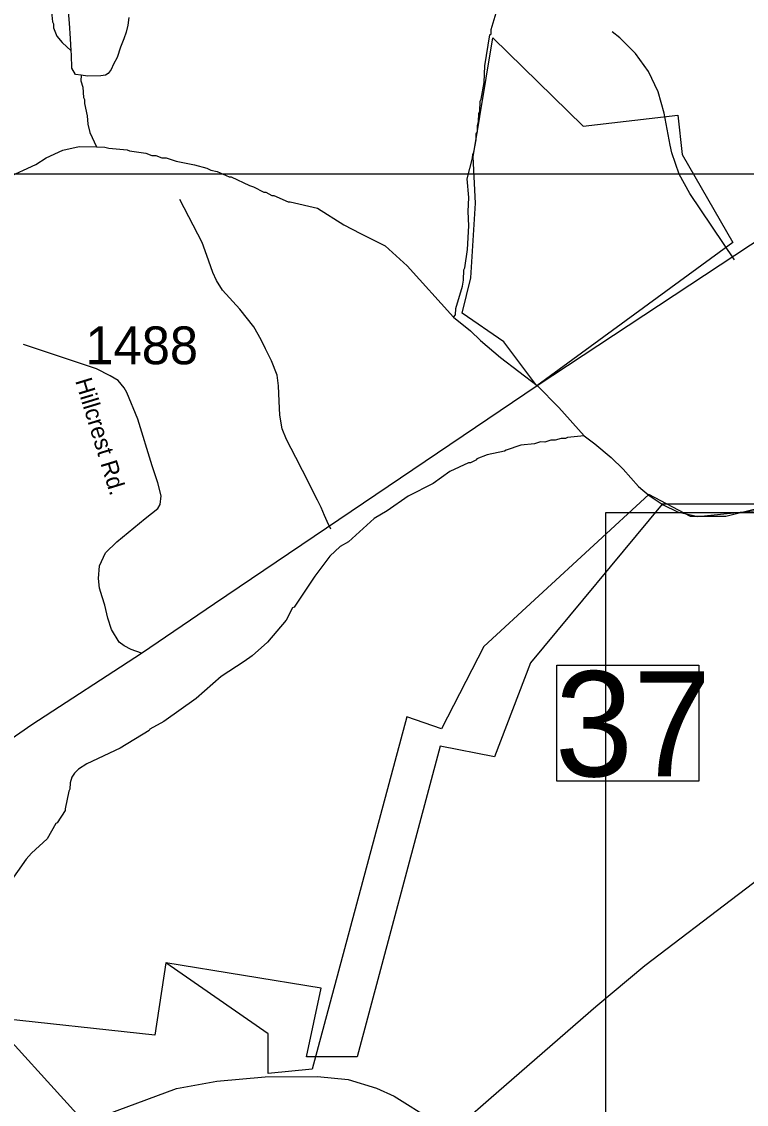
# Model space of a CAD drawing. Extents: x 1268485 to 1426702, y 514839 to 616766.
# Drawn here: x 1335175 to 1338002, y 569613 to 573837 of the extents above; entities that cross this region are included whole.
import ezdxf

# ---------------------------------------------------------------- set-up
doc = ezdxf.new("R2010")
doc.units = 0
for name, color, linetype in [('Old_Level_11', 7, 'Continuous'), ('Old_Level_29', 7, 'Continuous'), ('Old_Level_3', 7, 'Continuous'), ('Old_Level_31', 7, 'Continuous'), ('Old_Level_32', 7, 'Continuous'), ('Old_Level_35', 7, 'Continuous'), ('Old_Level_48', 7, 'Continuous'), ('Old_Level_49', 7, 'Continuous'), ('Old_Level_50', 7, 'Continuous'), ('Old_Level_56', 7, 'Continuous'), ('Old_Level_59', 7, 'Continuous'), ('Old_Level_62', 7, 'Continuous'), ('Old_Level_63', 7, 'Continuous'), ('Old_Level_8', 7, 'Continuous')]:
    doc.layers.add(name, color=color, linetype=linetype)

msp = doc.modelspace()

# ---------------------------------------------------------------- linework, layer by layer
at = {"layer": 'Old_Level_29'}
for points in [[(1337186.11, 572416.965), (1338254.382, 573122.409), (1338389.722, 573218.825), (1338650.395, 573441.748), (1338691.055, 573479.311)], [(1335641.595, 571372.432), (1335926.557, 571566.936), (1337186.11, 572416.965)], [(1334598.765, 570649.81), (1334706.96, 570742.924), (1335214.856, 571095.206), (1335641.595, 571372.432)]]:
    msp.add_lwpolyline(points, dxfattribs=at)
at = {"layer": 'Old_Level_3'}
msp.add_lwpolyline([(1344289.54, 569003.363), (1337453.023, 569003.363), (1337453.023, 571921.964), (1344289.54, 571921.964), (1344289.54, 569003.363)], dxfattribs=at)
at = {"layer": 'Old_Level_31'}
msp.add_line((1337185.869, 572415.646), (1337185.869, 572415.646), dxfattribs=at)
msp.add_lwpolyline([(1337262.305, 571325.748), (1337816.26, 571325.748), (1337816.26, 570873.478), (1337262.305, 570873.478), (1337262.305, 571325.748)], dxfattribs=at)
at = {"layer": 'Old_Level_32'}
for points in [[(1335641.595, 571372.432), (1335601.874, 571387.239), (1335574.153, 571401.804), (1335554.438, 571416.408), (1335525.603, 571465.012), (1335510.488, 571509.338), (1335499.694, 571559.58), (1335489.266, 571592.399), (1335478.429, 571627.1), (1335474.094, 571663.97), (1335478.429, 571713.853), (1335502.27, 571763.736), (1335545.618, 571807.112), (1335656.155, 571898.203), (1335706.004, 571937.242), (1335714.674, 571952.424), (1335719.009, 571987.125), (1335706.004, 572037.008), (1335683.746, 572103.942), (1335627.978, 572286.423), (1335584.409, 572390.298), (1335574.924, 572408.04), (1335550.825, 572436.222), (1335519.714, 572455.44), (1335466.825, 572482.05), (1335182.158, 572576.664)], [(1333513.483, 568467.226), (1333838.421, 568567.284), (1333907.063, 568594.398), (1334179.821, 568728.159), (1334290.007, 568813.116), (1334881.655, 569308.119), (1335234.584, 569472.381), (1335778.438, 569674.595), (1335935.59, 569703.513), (1336125.256, 569719.78), (1336329.343, 569721.598), (1336448.542, 569708.946), (1336558.711, 569675.69), (1336627.34, 569644.965), (1336777.242, 569550.981), (1337066.208, 569334.094), (1337205.274, 569222.035), (1337272.098, 569176.851), (1337324.473, 569129.859), (1337535.426, 568970.807), (1337701.582, 568862.364), (1337847.136, 568800.601), (1337983.325, 568744.883), (1338652.165, 568506.642)]]:
    msp.add_lwpolyline(points, dxfattribs=at)
at = {"layer": 'Old_Level_35'}
for points in [[(1337955.719, 572907.729), (1337781.733, 573165.685), (1337739.492, 573241.913), (1337711.092, 573324.293), (1337704.633, 573354.179), (1337681.36, 573479.312), (1337657.984, 573563.333), (1337620.459, 573641.918), (1337569.914, 573712.866), (1337507.783, 573773.921), (1337478.358, 573796.425)], [(1336380.714, 571856.992), (1336366.361, 571886.673), (1336356.518, 571909.433), (1336342.985, 571940.755), (1336329.041, 571970.18), (1336270.499, 572085.368), (1336243.842, 572136.17), (1336207.343, 572206.503), (1336191.144, 572248.179), (1336182.019, 572301.545), (1336179.353, 572355.627), (1336176.175, 572416.169), (1336171.049, 572457.179), (1336148.903, 572513.824), (1336126.04, 572560.064), (1336109.123, 572595.897), (1336079.903, 572645.98), (1336025.154, 572714.417), (1335958.717, 572789.312), (1335935.341, 572826.426), (1335920.372, 572857.697), (1335896.997, 572924.749), (1335878.747, 572975.499), (1335791.497, 573143.386)]]:
    msp.add_lwpolyline(points, dxfattribs=at)
at = {"layer": 'Old_Level_48'}
msp.add_lwpolyline([(1338417.637, 571954.048), (1337672.875, 571954.048), (1337159.852, 571334.585), (1337018.942, 570967.972), (1336807.578, 571010.273), (1336483.486, 569797.628), (1336286.212, 569797.628), (1336342.576, 570065.538), (1335736.665, 570164.242), (1335694.392, 569882.231), (1335046.208, 569952.734), (1335390.321, 569575.685), (1335373.771, 569476.335), (1335737.877, 567770.826)], dxfattribs=at)
at = {"layer": 'Old_Level_49'}
msp.add_line((1337013.352, 573773.221), (1337365.292, 573429.533), dxfattribs=at)
for points in [[(1336893.177, 572699.619), (1336927.513, 572837.04), (1336944.681, 573129.06), (1336936.097, 573309.425), (1337013.352, 573773.221)], [(1337365.292, 573429.533), (1337734.399, 573472.476), (1337751.566, 573317.878), (1337948.995, 572974.461), (1337185.03, 572416.188), (1337056.272, 572587.964), (1336893.177, 572699.619)], [(1338058.924, 571939.901), (1337921.582, 571905.545), (1337784.239, 571905.545), (1337621.146, 571991.434), (1336977.354, 571398.804), (1336812.587, 571077.917), (1336676.918, 571123.962), (1336307.811, 569749.751), (1336136.133, 569732.573), (1336136.133, 569887.172), (1335736.665, 570164.242), (1335694.392, 569882.231), (1335046.208, 569952.734), (1335390.321, 569575.685), (1335373.771, 569476.335), (1335737.877, 567770.826)]]:
    msp.add_lwpolyline(points, dxfattribs=at)
at = {"layer": 'Old_Level_50'}
msp.add_line((1337185.869, 572415.646), (1337185.869, 572415.646), dxfattribs=at)
at = {"layer": 'Old_Level_56'}
msp.add_lwpolyline([(1330963.079, 564835.996), (1331046.572, 564898.146), (1331382.133, 565056.871), (1332280.588, 565415.164), (1332328.915, 565430.199), (1332497.055, 565522.46), (1332935.076, 565780.971), (1333095.663, 565895.595), (1333292.933, 566043.298), (1333529.576, 566248.235), (1334217.62, 566869.291), (1334723.082, 567376.566), (1335471.708, 568114.46), (1335783.856, 568471.752), (1336130.169, 568846.365), (1336271.514, 568989.191), (1336667.429, 569342.795), (1337006.166, 569639.322), (1337414.122, 569994.686), (1337605.834, 570154.505), (1338336.391, 570710.673)], dxfattribs=at)
at = {"layer": 'Old_Level_59'}
for points in [[(1334648.537, 573053.573), (1334672.015, 573051.83), (1334696.006, 573051.266), (1334704.106, 573055.059), (1334720.1, 573054.649), (1334752.293, 573061.878), (1334800.686, 573080.64), (1334808.683, 573080.435), (1334897.573, 573118.215), (1335002.969, 573175.63), (1335229.449, 573279.951), (1335270.05, 573304.967), (1335334.846, 573335.315), (1335399.13, 573349.719), (1335466.387, 573348.643)], [(1335466.387, 573348.643), (1335499.093, 573347.258), (1335514.984, 573342.85), (1335586.855, 573337.058), (1335594.75, 573332.854), (1335658.521, 573323.267), (1335682.307, 573314.707), (1335698.301, 573314.297), (1335722.087, 573305.685), (1335738.081, 573305.274), (1335777.759, 573292.305), (1335849.424, 573278.515), (1335897.099, 573265.34), (1335912.888, 573256.933), (1335936.777, 573252.371), (1335984.349, 573231.199), (1335992.243, 573230.994), (1336063.499, 573197.212), (1336079.39, 573192.803), (1336118.863, 573171.836), (1336126.86, 573171.631), (1336150.543, 573159.021), (1336158.54, 573158.816), (1336213.905, 573133.441), (1336221.902, 573133.287), (1336329.323, 573109.143), (1336431.864, 573044.157), (1336496.807, 573009.954), (1336592.512, 572962.069), (1336677.964, 572883.401), (1336859.306, 572683.659)], [(1336859.306, 572683.659), (1336925.845, 572629.781), (1336964.908, 572592.821), (1337043.34, 572526.845), (1337186.11, 572416.965)], [(1337186.11, 572416.965), (1337270.209, 572331.196), (1337368.655, 572220.241)], [(1337368.655, 572220.241), (1337411.204, 572189.689), (1337473.95, 572136.17), (1337520.804, 572091.007), (1337581.192, 572023.494), (1337622.407, 571988.481), (1337677.464, 571951.111), (1337732.828, 571923.736), (1337812.388, 571905.742), (1338041.764, 571929.127), (1338069.108, 571925.707), (1338110.125, 571918.867), (1338161.396, 571912.026), (1338260.119, 571896.567), (1338333.581, 571911.563), (1338341.476, 571907.359), (1338424.772, 571936.632), (1338472.447, 571923.457), (1338514.999, 571848.225), (1338554.266, 571819.262), (1338625.214, 571777.482), (1338641.106, 571773.125), (1338696.47, 571745.751)]]:
    msp.add_lwpolyline(points, dxfattribs=at)
at = {"layer": 'Old_Level_62'}
for points in [[(1336859.306, 572683.659), (1336867.303, 572693.245), (1336867.918, 572717.185), (1336893.96, 572804.537), (1336898.573, 572828.426), (1336899.496, 572868.411), (1336903.7, 572876.306), (1336913.44, 572948.074), (1336919.694, 573039.885), (1336917.028, 573095.967), (1336919.386, 573151.178), (1336912.107, 573224.074), (1336934.047, 573303.532), (1336934.355, 573319.526), (1336938.559, 573327.42), (1336947.683, 573375.197), (1336948.299, 573399.188), (1336952.502, 573407.083), (1336953.117, 573431.022), (1336957.423, 573446.914), (1336958.244, 573478.902), (1336962.447, 573486.796), (1336963.37, 573526.782), (1336967.573, 573534.676), (1336978.441, 573599.062), (1336981.62, 573664.884), (1337001.612, 573785.814), (1337005.713, 573789.71), (1337006.123, 573805.704), (1337040.982, 573924.839)], [(1335288.402, 573900.438), (1335294.861, 573836.308), (1335298.655, 573828.208), (1335298.244, 573812.214), (1335311.47, 573779.918), (1335332.898, 573755.364), (1335368.372, 573722.555)], [(1335368.372, 573722.555), (1335364.579, 573770.896), (1335360.683, 573830.771), (1335354.736, 573908.128)], [(1335593.007, 573853.43), (1335588.701, 573823.594), (1335581.934, 573795.092), (1335572.707, 573769.102), (1335560.814, 573736.96), (1335547.588, 573697.334), (1335533.337, 573670.216), (1335524.212, 573650.48), (1335511.499, 573634.536), (1335501.349, 573628.539), (1335483.817, 573625.156), (1335431.426, 573623.72), (1335406.409, 573627.565)], [(1335406.409, 573627.565), (1335384.264, 573630.948), (1335369.705, 573654.888), (1335369.5, 573707.227), (1335368.372, 573722.555)], [(1335406.409, 573627.565), (1335405.282, 573605.573), (1335412.766, 573581.377), (1335415.739, 573541.289), (1335419.533, 573533.241), (1335419.225, 573517.247), (1335429.99, 573468.957), (1335433.271, 573436.866), (1335440.448, 573404.725), (1335466.387, 573348.643)], [(1337368.655, 572220.241), (1337303.756, 572214.397), (1337295.759, 572210.604), (1337279.765, 572210.962), (1337255.569, 572203.58), (1337239.575, 572203.991), (1337215.379, 572196.558), (1337199.385, 572196.968), (1337175.189, 572189.586), (1337121.67, 572183.998), (1337065.281, 572165.338), (1337058.514, 572160.469), (1336990.129, 572146.218), (1336949.836, 572131.197), (1336949.734, 572127.199), (1336941.634, 572123.405), (1336925.435, 572115.818), (1336917.438, 572116.023), (1336844.645, 572081.831), (1336779.541, 572035.438), (1336682.346, 571985.867), (1336600.94, 571927.888), (1336549.37, 571898.258), (1336450.022, 571807.677), (1336417.624, 571788.453), (1336376.716, 571751.492), (1336318.789, 571672.906), (1336237.896, 571552.95), (1336231.847, 571549.106), (1336206.728, 571501.739), (1336133.729, 571415.207), (1336073.341, 571363.072), (1336042.789, 571339.799), (1335953.386, 571282.026), (1335855.371, 571196.519), (1335729.161, 571105.629), (1335675.028, 571076.102), (1335672.362, 571071.078), (1335558.763, 571001.873), (1335429.273, 570941.126), (1335396.772, 570919.904), (1335380.368, 570904.32), (1335370.013, 570888.581), (1335363.451, 570866.743), (1335362.938, 570842.752), (1335358.735, 570834.858), (1335343.971, 570765.807), (1335344.894, 570759.245), (1335313.316, 570710.391), (1335307.677, 570708.136), (1335274.253, 570648.978), (1335212.84, 570592.538), (1335192.335, 570569.008), (1335124.053, 570472.736)]]:
    msp.add_lwpolyline(points, dxfattribs=at)
at = {"layer": 'Old_Level_63'}
msp.add_lwpolyline([(1305516.95, 558564.883), (1305516.95, 529802.059), (1368033.021, 529802.059), (1368033.021, 573241.255), (1305516.95, 573241.255), (1305516.95, 558564.883)], dxfattribs=at)

# ---------------------------------------------------------------- texts
at = {"layer": 'Old_Level_11'}
msp.add_text('Hillcrest Rd.', height=65.61666, rotation=286.993506, dxfattribs=at).set_placement((1335383.044, 572435.624))
at = {"layer": 'Old_Level_31'}
msp.add_text('37', height=410.1042, dxfattribs=at).set_placement((1337254.769, 570892.155))
at = {"layer": 'Old_Level_8'}
msp.add_text('1488', height=147.6375, dxfattribs=at).set_placement((1335423.557, 572500.014))

doc.saveas('drawing.dxf')
